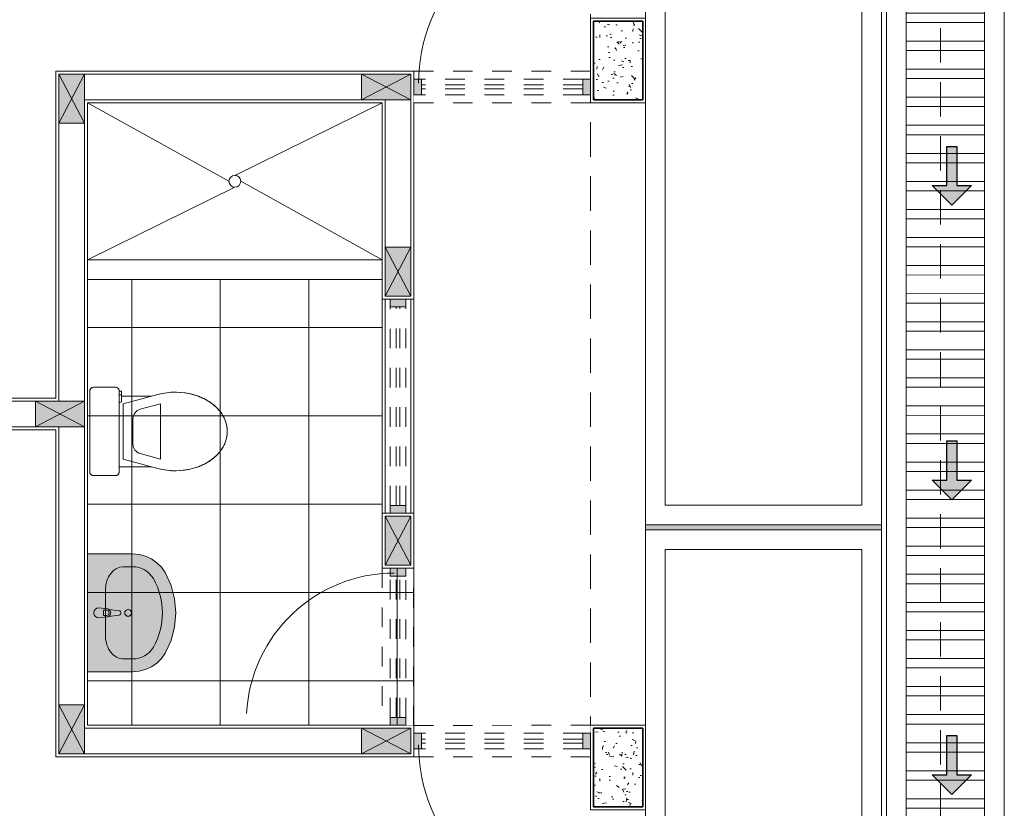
# Model space of a CAD drawing. Header units: millimetres. Extents: x -8931983 to 9630244, y 4 to 18563053.
# Tile 271 of 329: x 349136.6 to 349141.61, y 9282020.4 to 9282024.42. Entities that reach past the tile are written whole.
import ezdxf

# ---------------------------------------------------------------- set-up
doc = ezdxf.new("R2010")
doc.units = ezdxf.units.MM
doc.set_wipeout_variables(frame=1)
for name, pattern in [('01 nivel$0$HIDDEN2', [0.1875, 0.125, -0.0625]), ('DASHED2', [0.375, 0.25, -0.125]), ('HIDDEN', [9.524999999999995, 6.349999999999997, -3.174999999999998])]:
    doc.linetypes.add(name, pattern=pattern)
for name, color, linetype, lineweight in [('.', 7, 'Continuous', 0), ('013MobiliarioBaño', 151, 'Continuous', 13), ('0_ CUNETAS', 151, 'Continuous', 5), ('0_APATAROS SANITARIOS', 40, 'Continuous', 5), ('0_PROYECCIONES 1', 1, 'DASHED2', 0), ('0_VANOS', 30, 'Continuous', 9), ('COLUMNAS', 3, 'Continuous', 35), ('COLUMNETAS TOP', 253, 'Continuous', 0), ('CUNETAS', 5, 'Continuous', 0), ('MURO', 133, 'Continuous', 15), ('Proyecciones 2', 251, 'HIDDEN', 5), ('SGE Arq-Linea fina', 255, 'Continuous', 0), ('TARRAJEO', 32, 'Continuous', 0), ('vereda', 254, 'Continuous', 5)]:
    doc.layers.add(name, color=color, linetype=linetype, lineweight=lineweight)
for name, color, linetype, lineweight, true_color in [('0_COLUMNA ACHURADO', 250, 'Continuous', 0, 0x363636), ('0_TEXTURA PISOS', 252, 'Continuous', 0, 0x8c8c8c), ('BRUÑA', 8, 'Continuous', 0, 0x7d7d7d)]:
    doc.layers.add(name, color=color, linetype=linetype, lineweight=lineweight, true_color=true_color)
pattern_1 = [(140, (-5603.645869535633, -1533.141894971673), (0.0140263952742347, 0.1603225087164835), [0.016764, -0.184404]), (85.00000000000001, (-5603.645869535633, -1533.141894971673), (-0.1681300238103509, -0.0310142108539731), [0.0134112, -0.1475237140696]), (190.4514447, (-5603.644700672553, -1533.128534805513), (-0.1541036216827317, 0.1293082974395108), [0.014247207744, -0.156719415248]), (136.1842, (-5603.690573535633, -1533.141894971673), (0.0369972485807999, 0.2385495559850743), [0.025146, -0.2766059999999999]), (186.63555761, (-5603.687490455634, -1533.122015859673), (-0.2177349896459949, 0.2089156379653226), [0.0213708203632, -0.2350793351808]), (81.18415117, (-5603.690573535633, -1533.141894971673), (-0.2177349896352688, 0.2089156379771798), [0.0201167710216, -0.2212845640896]), (111, (-5603.679397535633, -1533.119542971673), (0.0899933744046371, 0.1334206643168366), [0.016764, -0.184404]), (56.00000000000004, (-5603.679397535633, -1533.119542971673), (-0.1620854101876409, 0.0543857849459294), [0.0134112, -0.1475232]), (161.451445, (-5603.671898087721, -1533.108424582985), (-0.0720920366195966, 0.1878064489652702), [0.014247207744, -0.1567191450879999]), (127.5, (-5603.645869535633, -1533.141894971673), (-0.0744084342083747, 0.0027179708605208), [0, -0.14573504, 0, -0.1497584, 0, -0.148082]), (97.5, (-5603.645869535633, -1533.141894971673), (-0.0881589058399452, 0.0588013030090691), [0, -0.08538464, 0, -0.14238224, 0, -0.0564388]), (57.50000000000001, (-5603.645869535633, -1533.191739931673), (0.0050412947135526, 0.1193197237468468), [0, -0.05588, 0, -0.1743456, 0, -0.2313432]), (47.5, (-5603.645869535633, -1533.214091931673), (-0.0223753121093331, 0.1303536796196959), [0, -0.072644, 0, -0.11578336, 0, -0.1642872])]

# ---------------------------------------------------------------- blocks, each defined once
blk = doc.blocks.new('*U3845')
at = {"layer": '.', "lineweight": 30}
h = blk.add_hatch(color=1, dxfattribs=at)
h.dxf.hatch_style = 1
h.paths.add_polyline_path([(-0.0249999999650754, -0.0500000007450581), (-0.0999999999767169, -0.0500000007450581), (0, -0.150000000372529), (0.1000000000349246, -0.0500000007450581), (0.0250000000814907, -0.0500000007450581), (0.0250000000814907, 0.1499999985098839), (-0.0249999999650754, 0.1499999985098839)])
at = {"layer": '0_ CUNETAS', "color": 1, "lineweight": 30}
blk.add_lwpolyline([(-0.099999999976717, -0.0500000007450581), (-0.0249999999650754, -0.0500000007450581), (-0.0249999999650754, 0.1499999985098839), (0.0250000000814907, 0.1499999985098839), (0.0250000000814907, -0.0500000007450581), (0.1000000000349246, -0.0500000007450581), (0, -0.150000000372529)], close=True, dxfattribs=at)
blk = doc.blocks.new('*U3823')
at = {"layer": '0_ CUNETAS', "color": 0, "linetype": 'ByBlock', "lineweight": -2, "transparency": 16777216}
for p in [(2.1e-15, 34.5), (2e-15, 33), (1.9e-15, 31.5)]:
    blk.add_blockref('*U3845', p, dxfattribs=at)
blk = doc.blocks.new('red drenaje')
at = {"layer": '0_ CUNETAS', "lineweight": 0}
h = blk.add_hatch(dxfattribs=at)
h.set_pattern_fill('ANSI32', color=256, scale=0.015, angle=135)
h.set_pattern_definition([(180, (8.074970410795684, 111.0230318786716), (0, -0.142875), []), (180, (8.02734539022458, 111.0706568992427), (0, -0.142875), [])])
h.paths.add_polyline_path([(-9.925029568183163, 73.49303185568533), (-9.525029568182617, 73.49303185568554), (-9.525029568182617, 110.9230318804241), (-9.925029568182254, 110.9230318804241)])
for p, q in [((-10.02502956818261, 111.023031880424), (-10.02502956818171, 73.49303185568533)), ((-9.425029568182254, 111.023031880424), (-9.425029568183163, 73.49303185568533)), ((-9.925029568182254, 110.9230318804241), (-9.925029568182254, 73.49303185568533)), ((-9.525029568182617, 110.9230318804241), (-9.525029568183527, 73.49303185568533))]:
    blk.add_line(p, q, dxfattribs=at)
at = {"layer": '0_ CUNETAS'}
blk.add_line((-9.425029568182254, 111.0230318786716), (-9.425029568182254, 73.89303186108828), dxfattribs=at)
at = {"layer": '0_ CUNETAS', "lineweight": 0, "elevation": -8.3450686e-09}
blk.add_lwpolyline([(-9.925029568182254, 110.9230318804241), (-9.525029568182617, 110.9230318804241), (-9.525029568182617, 73.49303185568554), (-9.925029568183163, 73.49303185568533), (-9.925029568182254, 110.9230318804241)], dxfattribs=at)
at = {"layer": '0_ CUNETAS', "lineweight": 0}
blk.add_blockref('*U3823', (-9.692340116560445, 71.12066350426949, -20.54863760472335), dxfattribs=at)
blk = doc.blocks.new('C-4-flat-1-flat-1')
at = {"lineweight": 0}
blk.add_wipeout([(-0.43628214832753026, -0.4729520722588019), (-0.4363811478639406, -0.0629520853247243), (-0.4362609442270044, -0.060757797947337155), (-0.4357956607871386, -0.058143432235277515), (-0.43541534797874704, -0.05667769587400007), (-0.4343496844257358, -0.0541647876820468), (-0.4336601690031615, -0.052875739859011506), (-0.431631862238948, -0.05000833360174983), (-0.43052669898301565, -0.048808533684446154), (-0.4295311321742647, -0.04787814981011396), (-0.4275657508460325, -0.0463670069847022), (-0.42586503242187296, -0.04533885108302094), (-0.42476948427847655, -0.044791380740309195), (-0.42285110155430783, -0.044022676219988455), (-0.4205272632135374, -0.04338173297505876), (-0.41638597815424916, -0.04294725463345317), (-0.30638598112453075, -0.04292069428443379), (-0.3051001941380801, -0.04296175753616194), (-0.3032864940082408, -0.04316156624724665), (-0.3012231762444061, -0.043597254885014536), (-0.29925233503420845, -0.04423433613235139), (-0.2975451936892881, -0.04497840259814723), (-0.2955900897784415, -0.04608166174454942), (-0.29405094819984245, -0.047173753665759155), (-0.292675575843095, -0.04835507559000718), (-0.29171337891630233, -0.04932449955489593), (-0.2905299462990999, -0.050724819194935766), (-0.28954541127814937, -0.05212449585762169), (-0.2890509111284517, -0.0529375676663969), (-0.2879564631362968, -0.055140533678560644), (-0.28743738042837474, -0.0565071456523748), (-0.2870195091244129, -0.05790802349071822), (-0.2865118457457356, -0.060637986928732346), (-0.2863751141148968, -0.08791586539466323), (-0.12195374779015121, -0.08787616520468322), (-0.11705966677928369, -0.08656604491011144), (-0.10590800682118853, -0.08358080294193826), (-0.09557122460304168, -0.08081369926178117), (-0.08624783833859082, -0.07835112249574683), (-0.07438328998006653, -0.07557322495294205), (-0.062352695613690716, -0.07320060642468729), (-0.04838376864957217, -0.07099474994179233), (-0.04125851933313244, -0.07008577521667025), (-0.023101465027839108, -0.06846964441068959), (-0.012396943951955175, -0.06796168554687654), (-0.004792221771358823, -0.06780211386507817), (0.009015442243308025, -0.06793906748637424), (0.016149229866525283, -0.06822559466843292), (0.023826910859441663, -0.06869869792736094), (0.03891084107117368, -0.07013299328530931), (0.04617154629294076, -0.07106214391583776), (0.0612078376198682, -0.07348663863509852), (0.06957008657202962, -0.07513125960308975), (0.0836711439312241, -0.0783946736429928), (0.09481034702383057, -0.08141794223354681), (0.1018432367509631, -0.08354416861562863), (0.11003148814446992, -0.08626682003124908), (0.11603840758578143, -0.08843650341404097), (0.13488710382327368, -0.09623510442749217), (0.16399015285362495, -0.11147084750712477), (0.17588374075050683, -0.11904348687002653), (0.19005486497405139, -0.12944593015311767), (0.20163336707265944, -0.13923189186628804), (0.2135162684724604, -0.15070705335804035), (0.22422333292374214, -0.16280505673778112), (0.22427293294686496, -0.16276453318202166), (0.2407425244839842, -0.1864193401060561), (0.24207106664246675, -0.1887637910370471), (0.251172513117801, -0.20711007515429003), (0.2532847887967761, -0.2123656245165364), (0.2597313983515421, -0.23332062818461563), (0.2618929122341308, -0.24449410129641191), (0.2636426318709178, -0.2649477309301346), (0.2636426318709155, -0.2649477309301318), (0.2622135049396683, -0.2889512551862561), (0.2602522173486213, -0.30007065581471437), (0.25471231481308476, -0.31953177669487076), (0.2485066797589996, -0.33445459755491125), (0.24547392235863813, -0.34062660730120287), (0.24078181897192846, -0.349157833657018), (0.23375754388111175, -0.3602085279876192), (0.2242740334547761, -0.3727800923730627), (0.21357281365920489, -0.38488326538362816), (0.19887536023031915, -0.3988786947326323), (0.1858408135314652, -0.4094722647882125), (0.17724328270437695, -0.4156836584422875), (0.15942911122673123, -0.42683035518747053), (0.13496996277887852, -0.43939317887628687), (0.12140261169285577, -0.44516824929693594), (0.09805190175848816, -0.4532997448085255), (0.06300054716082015, -0.461859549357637), (0.02392522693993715, -0.46698305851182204), (-0.0013956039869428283, -0.4679093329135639), (-0.03204271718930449, -0.466559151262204), (-0.05781654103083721, -0.46329188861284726), (-0.0909129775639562, -0.45614631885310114), (-0.1058190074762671, -0.4521637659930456), (-0.1218668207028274, -0.447876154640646), (-0.2753402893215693, -0.4479132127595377), (-0.27533889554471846, -0.4536924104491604), (-0.2740581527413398, -0.4536921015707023), (-0.27405351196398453, -0.472912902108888), (-0.2862821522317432, -0.4729206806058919), (-0.2863232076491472, -0.4742015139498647), (-0.28652283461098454, -0.4760141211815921), (-0.28686760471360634, -0.47772436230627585), (-0.287247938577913, -0.4790606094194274), (-0.2883136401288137, -0.481703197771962), (-0.289003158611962, -0.4829922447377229), (-0.2899542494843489, -0.4844705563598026), (-0.2921366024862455, -0.48705940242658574), (-0.2931849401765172, -0.4880356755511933), (-0.2958803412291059, -0.49000290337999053), (-0.29835498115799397, -0.4912825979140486), (-0.3008815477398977, -0.49217771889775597), (-0.30300033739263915, -0.4926495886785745), (-0.30627732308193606, -0.4929206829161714), (-0.41627731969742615, -0.49294724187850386), (-0.4201091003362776, -0.49257768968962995), (-0.4214401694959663, -0.4922706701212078), (-0.42378604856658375, -0.49148616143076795), (-0.4250035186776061, -0.4909455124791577), (-0.426845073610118, -0.4899303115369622), (-0.4287049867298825, -0.4886212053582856), (-0.4304208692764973, -0.48709279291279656), (-0.4318377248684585, -0.48551800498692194), (-0.4330616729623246, -0.4838306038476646), (-0.43395249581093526, -0.48231521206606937), (-0.43522590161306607, -0.47936084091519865), (-0.4359450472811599, -0.47660380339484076)], dxfattribs=at).dxf.layer = '013MobiliarioBaño'
at = {"layer": '013MobiliarioBaño', "lineweight": 0}
for p, q in [((-0.3063859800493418, -0.0429206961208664), (-0.4163859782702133, -0.0429472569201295)), ((-0.4363811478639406, -0.0629520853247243), (-0.4362821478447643, -0.4729520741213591)), ((-0.2863751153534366, -0.0879158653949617), (-0.2863811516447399, -0.0629158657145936)), ((-0.1219537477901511, -0.0878761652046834), (-0.2863751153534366, -0.0879158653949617)), ((-0.2663657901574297, -0.1265345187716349), (-0.0898622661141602, -0.0792854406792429)), ((-0.0898622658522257, -0.0792854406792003), (-0.1219537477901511, -0.0878761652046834)), ((-0.266331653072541, -0.2679110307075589), (-0.2663657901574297, -0.1265345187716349)), ((-0.1792767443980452, -0.1549817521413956), (-0.0769327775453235, -0.1275848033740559)), ((-0.0768650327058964, -0.4081457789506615), (-0.0769327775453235, -0.1275848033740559)), ((-0.2163316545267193, -0.2678989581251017), (-0.2163472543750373, -0.2032931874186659)), ((-0.266331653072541, -0.2679110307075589), (-0.2662975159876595, -0.4092875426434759)), ((-0.2163316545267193, -0.2678989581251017), (-0.216316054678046, -0.3325047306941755)), ((-0.1792222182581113, -0.3807982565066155), (-0.0768650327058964, -0.4081457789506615)), ((-0.2753474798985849, -0.4181339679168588), (-0.2862965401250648, -0.41333141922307)), ((-0.2753388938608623, -0.4536924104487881), (-0.2753474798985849, -0.4181339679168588)), ((-0.2753402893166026, -0.4479132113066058), (-0.1218668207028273, -0.447876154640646)), ((-0.2753402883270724, -0.4479132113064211), (-0.1218668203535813, -0.4478761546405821)), ((-0.2753388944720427, -0.4536924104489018), (-0.2753402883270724, -0.4479132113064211)), ((-0.2662975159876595, -0.4092875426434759), (-0.0897711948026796, -0.4564513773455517)), ((-0.1218668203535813, -0.4478761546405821), (-0.0897711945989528, -0.456451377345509)), ((-0.4162773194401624, -0.4929472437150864), (-0.306277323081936, -0.4929206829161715)), ((-0.2740581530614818, -0.4536921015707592), (-0.2862867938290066, -0.4536950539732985)), ((-0.286282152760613, -0.4729158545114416), (-0.2740535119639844, -0.4729129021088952)), ((-0.2862821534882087, -0.4729158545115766), (-0.2740535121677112, -0.4729129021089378)), ((-0.2740581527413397, -0.4536921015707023), (-0.2753388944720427, -0.4536924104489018)), ((-0.2740535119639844, -0.4729129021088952), (-0.2740581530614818, -0.4536921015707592)), ((-0.2740535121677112, -0.4729129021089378), (-0.2740581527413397, -0.4536921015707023))]:
    blk.add_line(p, q, dxfattribs=at)
at = {"layer": '013MobiliarioBaño', "lineweight": 0, "flags": 128}
blk.add_lwpolyline([(-0.4163859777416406, -0.042947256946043), (-0.3063859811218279, -0.0429206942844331, -0.0160843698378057), (-0.3051001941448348, -0.0429617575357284, -0.0986962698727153), (-0.2975451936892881, -0.0449784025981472, -0.0824966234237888), (-0.2922186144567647, -0.0487989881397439, -0.0521878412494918), (-0.2896015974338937, -0.0520373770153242, -0.0439883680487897), (-0.2879564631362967, -0.0551405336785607, -0.0365715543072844), (-0.2870195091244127, -0.0579080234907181, -0.0347512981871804), (-0.2865118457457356, -0.0606379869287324, -0.0218207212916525), (-0.2863885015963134, -0.0623784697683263, -0.0067182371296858), (-0.2863811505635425, -0.0629158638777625), (-0.286282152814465, -0.4729158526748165, -0.0160830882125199), (-0.2863232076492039, -0.4742015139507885, -0.0228063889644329), (-0.28652283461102, -0.4760141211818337, -0.0218183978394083), (-0.2868676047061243, -0.4777243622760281, -0.0347540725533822), (-0.287720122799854, -0.4803672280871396, -0.0365716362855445), (-0.2890031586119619, -0.4829922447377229, -0.0439884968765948), (-0.2910314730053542, -0.4858596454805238, -0.0521855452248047), (-0.2940408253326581, -0.4887368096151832, -0.082496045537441), (-0.2998120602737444, -0.4918452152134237, -0.0824837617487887), (-0.3062773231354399, -0.4929206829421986), (-0.4162773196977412, -0.492947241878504, -0.0160821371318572), (-0.4175630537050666, -0.4929061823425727, -0.0986987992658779), (-0.4251182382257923, -0.4908894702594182, -0.0824964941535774), (-0.4304447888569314, -0.4870688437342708, -0.0521851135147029), (-0.4330616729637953, -0.4838306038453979, -0.0439886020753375), (-0.4347068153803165, -0.4807274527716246, -0.0365715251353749), (-0.4356437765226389, -0.4779599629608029, -0.0347517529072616), (-0.436151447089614, -0.4752300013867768, -0.0218210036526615), (-0.4362747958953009, -0.473489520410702, -0.0067191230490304), (-0.4362821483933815, -0.4729520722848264), (-0.4363811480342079, -0.0629520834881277, -0.016084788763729), (-0.4363400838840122, -0.0616662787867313, -0.022803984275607), (-0.4361404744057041, -0.0598538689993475, -0.0218208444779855), (-0.4357956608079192, -0.0581434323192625, -0.0347516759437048), (-0.434943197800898, -0.0555007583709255, -0.0365719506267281), (-0.4336601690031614, -0.0528757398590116, -0.0439887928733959), (-0.4316318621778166, -0.0500083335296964, -0.0521852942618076), (-0.428622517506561, -0.0471311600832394, -0.0824986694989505), (-0.4228511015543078, -0.0440226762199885, -0.0824812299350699), (-0.4163859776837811, -0.0429472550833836)], format="xyb", dxfattribs=at)
at = {"layer": '013MobiliarioBaño', "lineweight": 0}
for points in [[(-0.0898622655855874, -0.0792854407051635, -0.1383247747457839), (0.0979623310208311, -0.0823463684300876, -0.0674308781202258), (0.1696130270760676, -0.1149553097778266, -0.0791594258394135), (0.2242233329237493, -0.1628050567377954, -0.0802437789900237), (0.2532847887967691, -0.2123656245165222, -0.1964005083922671), (0.2512018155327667, -0.3284620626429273, -0.091852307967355), (0.2135728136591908, -0.3848832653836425, -0.0663496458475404), (0.1640656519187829, -0.4241433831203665, -0.0672943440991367), (0.0912710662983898, -0.4552901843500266, -0.132912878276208), (-0.0897711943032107, -0.4564513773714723)], [(-0.0897711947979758, -0.4564513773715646, 0.1383247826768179), (0.0980519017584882, -0.4532997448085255, 0.0674308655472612), (0.1696868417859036, -0.4206562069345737, 0.0791594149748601), (0.2242740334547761, -0.3727800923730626, 0.0802437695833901), (0.2533115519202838, -0.3232054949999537, 0.1964005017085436), (0.2511725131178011, -0.2071100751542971, 0.0918523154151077), (0.2135162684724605, -0.1507070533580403, 0.0663496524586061), (0.1639901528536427, -0.1114708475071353, 0.067294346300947), (0.0911805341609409, -0.0803592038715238, 0.132912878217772), (-0.0898622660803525, -0.0792854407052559)]]:
    blk.add_lwpolyline(points, format="xyb", dxfattribs=at)
for centre, major_axis, ratio, start_param, end_param in [((-0.4163811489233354, -0.0629472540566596), (0.0199589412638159, -0.0012808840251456), 0.9999999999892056, 1.635125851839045, 3.205922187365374), ((-0.3063811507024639, -0.0629206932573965), (0.0199589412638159, -0.0012808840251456), 0.9999999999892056, 0.0643295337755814, 1.635125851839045), ((-0.1663472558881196, -0.2032811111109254), (0.0498973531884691, -0.003202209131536), 0.9999999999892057, 1.896446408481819, 3.205922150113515), ((-0.1663160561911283, -0.3324926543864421), (0.0498973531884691, -0.003202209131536), 0.9999999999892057, -3.07726315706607, -1.767787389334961), ((-0.416282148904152, -0.4729472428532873), (0.0199589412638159, -0.0012808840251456), 0.9999999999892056, -3.077263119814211, -1.506466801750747), ((-0.3062821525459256, -0.4729206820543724), (0.0199589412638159, -0.0012808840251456), 0.9999999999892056, -1.506466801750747, 0.0643295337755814)]:
    blk.add_ellipse(centre, major_axis=major_axis, ratio=ratio, start_param=start_param, end_param=end_param, dxfattribs=at)
blk = doc.blocks.new('Lavabo 22')
at = {"layer": '013MobiliarioBaño', "linetype": 'Continuous', "true_color": 0xffffff}
for points in [[(-0.2999999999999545, 0), (-0.2999999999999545, -0.2290909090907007), (-0.2971051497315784, -0.2628129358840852), (-0.2885131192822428, -0.295457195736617), (-0.2744985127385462, -0.325980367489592), (-0.255509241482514, -0.3534069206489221), (-0.2321522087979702, -0.3768602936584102), (-0.2051739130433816, -0.3955909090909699), (-0.1399820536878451, -0.4255322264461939), (-0.0709614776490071, -0.4438309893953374), (0, -0.4499866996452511), (0.0709614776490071, -0.4438309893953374), (0.1399820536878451, -0.4255322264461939), (0.2051739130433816, -0.3955909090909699), (0.2321522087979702, -0.3768602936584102), (0.255509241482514, -0.3534069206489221), (0.2744985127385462, -0.325980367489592), (0.2885131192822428, -0.295457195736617), (0.2971051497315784, -0.2628129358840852), (0.2999999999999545, -0.2290909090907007), (0.2999999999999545, 0)], [(-0.025000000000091, -0.0573181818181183), (-0.0209999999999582, -0.0992709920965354, 0.1210195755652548), (-0.0177297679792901, -0.1087844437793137), (-0.0110999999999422, -0.1617181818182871, 0.8825662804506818), (0.0110999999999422, -0.1617181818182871), (0.0177297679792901, -0.1087844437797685, 0.1210195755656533), (0.0209999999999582, -0.0992709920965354), (0.025000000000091, -0.0573181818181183, 0.9999999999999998)]]:
    blk.add_hatch(color=7, dxfattribs=at).paths.add_polyline_path(points)
at = {"layer": '013MobiliarioBaño', "linetype": 'Continuous'}
for p, q in [((-0.2999999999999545, 0), (-0.2999999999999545, -0.2290909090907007)), ((0.2999999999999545, 0), (-0.2999999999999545, 0)), ((0.2999999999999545, -0.2290909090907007), (0.2999999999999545, 0)), ((0.1188260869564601, -0.0923181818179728), (-0.1188260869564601, -0.0923181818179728)), ((-0.025000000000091, -0.0573181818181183), (-0.0209999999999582, -0.0992709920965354)), ((-0.0135999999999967, -0.0970991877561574), (-0.0135999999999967, -0.0822285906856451)), ((-0.0135999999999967, -0.0822285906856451), (0.0135999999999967, -0.0822285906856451)), ((0.0135999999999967, -0.0822285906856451), (0.0135999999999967, -0.0970991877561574)), ((0.0209999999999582, -0.0992709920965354), (0.025000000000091, -0.0573181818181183)), ((-0.0177297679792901, -0.1087844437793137), (-0.0110999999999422, -0.1617181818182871)), ((0.0110999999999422, -0.1617181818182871), (0.0177297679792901, -0.1087844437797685)), ((-0.2347826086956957, -0.1832727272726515), (-0.2347826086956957, -0.2290909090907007)), ((0.2347826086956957, -0.1832727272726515), (0.2347826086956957, -0.2290909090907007)), ((-0.2999999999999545, -0.2290909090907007), (-0.2971051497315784, -0.2628129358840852)), ((0.2971051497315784, -0.2628129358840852), (0.2999999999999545, -0.2290909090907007)), ((-0.2971051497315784, -0.2628129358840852), (-0.2885131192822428, -0.295457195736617)), ((-0.2885131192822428, -0.295457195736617), (-0.2744985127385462, -0.325980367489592)), ((0.2744985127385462, -0.325980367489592), (0.2885131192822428, -0.295457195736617)), ((0.2885131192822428, -0.295457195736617), (0.2971051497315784, -0.2628129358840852)), ((-0.2744985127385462, -0.325980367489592), (-0.255509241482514, -0.3534069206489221)), ((0.255509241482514, -0.3534069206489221), (0.2744985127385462, -0.325980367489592)), ((-0.255509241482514, -0.3534069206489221), (-0.2321522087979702, -0.3768602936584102)), ((-0.2321522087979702, -0.3768602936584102), (-0.2051739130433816, -0.3955909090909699)), ((-0.2051739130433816, -0.3955909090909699), (-0.1399820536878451, -0.4255322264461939)), ((0.1399820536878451, -0.4255322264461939), (0.2051739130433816, -0.3955909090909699)), ((0.2051739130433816, -0.3955909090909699), (0.2321522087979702, -0.3768602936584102)), ((0.2321522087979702, -0.3768602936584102), (0.255509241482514, -0.3534069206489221)), ((-0.1399820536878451, -0.4255322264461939), (-0.0709614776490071, -0.4438309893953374)), ((-0.0709614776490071, -0.4438309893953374), (0, -0.4499866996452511)), ((0, -0.4499866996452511), (0.0709614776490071, -0.4438309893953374)), ((0.0709614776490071, -0.4438309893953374), (0.1399820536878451, -0.4255322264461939))]:
    blk.add_line(p, q, dxfattribs=at)
blk.add_circle((0, -0.2071350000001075), 0.0175, dxfattribs=at)
for centre, radius, start, end in [((0, -0.0573181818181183), 0.025, 0, 180), ((0, -0.0973710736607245), 0.0210857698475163, 185.1696071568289, 212.7710253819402), ((0, -0.0970991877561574), 0.0136, 180, 0), ((0, -0.0973710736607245), 0.0210857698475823, 327.2289746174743, 354.8303928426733), ((0, -0.0973710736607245), 0.0210857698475, 212.7710253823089, 327.2289746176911), ((0, -0.1603279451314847), 0.0111867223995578, 187.1389247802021, 352.8610752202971)]:
    blk.add_arc(centre, radius, start, end, dxfattribs=at)
for centre, major_axis, ratio, start_param, end_param in [((-0.118695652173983, -0.1832727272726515), (0.1160659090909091, 0), 0.7836456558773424, 1.570796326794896, 3.141592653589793), ((0.118695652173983, -0.1832727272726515), (0.1160659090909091, 0), 0.7836456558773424, 0, 1.570796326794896), ((-0.1188521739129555, -0.2290909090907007), (0, 0.1211999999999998), 0.9565217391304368, 1.570796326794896, 2.644617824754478), ((0.1188521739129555, -0.2290909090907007), (0, 0.1211999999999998), 0.9565217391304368, 3.638567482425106, 4.712388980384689), ((0, 0), (0, 0.3818181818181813), 0.9565217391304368, 2.644617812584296, 3.638567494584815)]:
    blk.add_ellipse(centre, major_axis=major_axis, ratio=ratio, start_param=start_param, end_param=end_param, dxfattribs=at)
blk = doc.blocks.new('COLUMNAS BLO DOR 01')
at = {"layer": '0_COLUMNA ACHURADO'}
h = blk.add_hatch(dxfattribs=at)
h.set_pattern_fill('AR-CONC', color=256, scale=0.00088, angle=90.00000000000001)
h.set_pattern_definition(pattern_1)
h.paths.add_polyline_path([(-0.0149999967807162, -3.815000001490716), (-0.0149999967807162, -3.415000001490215), (-0.2649999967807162, -3.415000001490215), (-0.2649999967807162, -3.815000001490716)])
h = blk.add_hatch(dxfattribs=at)
h.set_pattern_fill('AR-CONC', color=256, scale=0.00088, angle=90.00000000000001)
h.set_pattern_definition(pattern_1)
h.paths.add_polyline_path([(-0.0149999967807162, -7.415000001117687), (-0.0149999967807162, -7.014999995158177), (-0.2649999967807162, -7.014999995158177), (-0.2649999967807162, -7.415000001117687)])
at = {"layer": 'COLUMNAS', "color": 6, "elevation": 8.481038e-10}
for points in [[(-0.0149999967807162, -3.815000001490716), (-0.0149999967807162, -3.415000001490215), (-0.2649999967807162, -3.415000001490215), (-0.2649999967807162, -3.815000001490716)], [(-0.0149999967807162, -7.415000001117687), (-0.0149999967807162, -7.014999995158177), (-0.2649999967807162, -7.014999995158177), (-0.2649999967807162, -7.415000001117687)]]:
    blk.add_lwpolyline(points, close=True, dxfattribs=at)
at = {"layer": 'TARRAJEO', "elevation": 8.481038e-10}
for points in [[(3.2192838e-09, -3.830000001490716), (3.2192838e-09, -3.400000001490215), (-0.2799999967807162, -3.400000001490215), (-0.2799999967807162, -3.830000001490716)], [(3.2192838e-09, -7.430000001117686), (3.2192838e-09, -6.999999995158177), (-0.2799999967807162, -6.999999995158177), (-0.2799999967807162, -7.430000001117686)]]:
    blk.add_lwpolyline(points, close=True, dxfattribs=at)
blk = doc.blocks.new('*U997')
at = {"linetype": 'Continuous', "true_color": 0xbebebe}
for points in [[(3032.131410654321, 1351.188780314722), (3032.131410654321, 1351.268780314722), (3032.171410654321, 1351.268780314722), (3032.171410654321, 1351.188780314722)], [(3033.181410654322, 1351.188780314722), (3033.181410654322, 1351.268780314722), (3033.221410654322, 1351.268780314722), (3033.221410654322, 1351.188780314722)]]:
    blk.add_hatch(color=9, dxfattribs=at).paths.add_polyline_path(points)
at = {"layer": '0_VANOS', "linetype": 'Continuous'}
for p, q in [((3032.131410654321, 1351.268780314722), (3032.171410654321, 1351.268780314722)), ((3032.131410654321, 1351.268780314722), (3032.131410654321, 1351.188780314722)), ((3032.171410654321, 1351.268780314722), (3032.171410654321, 1351.188780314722)), ((3033.181410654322, 1351.188780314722), (3033.181410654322, 1351.268780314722)), ((3033.181410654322, 1351.268780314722), (3033.221410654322, 1351.268780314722)), ((3033.221410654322, 1351.268780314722), (3033.221410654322, 1351.188780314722)), ((3032.171410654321, 1351.188780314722), (3032.131410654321, 1351.188780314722)), ((3033.221410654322, 1351.188780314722), (3033.181410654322, 1351.188780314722))]:
    blk.add_line(p, q, dxfattribs=at)
at = {"layer": '0_VANOS', "linetype": '01 nivel$0$HIDDEN2', "ltscale": 0.5}
for p, q in [((3032.170780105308, 1351.268780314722), (3033.180780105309, 1351.268780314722)), ((3032.171410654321, 1351.238780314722), (3033.181410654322, 1351.238780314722)), ((3032.171410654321, 1351.218780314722), (3033.181410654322, 1351.218780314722)), ((3032.171410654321, 1351.188780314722), (3033.181410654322, 1351.188780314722))]:
    blk.add_line(p, q, dxfattribs=at)
at = {"layer": '0_VANOS', "linetype": '01 nivel$0$HIDDEN2'}
blk.add_line((3033.181410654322, 1351.268780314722), (3033.221410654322, 1351.268780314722), dxfattribs=at)
blk = doc.blocks.new('*U1569')
for points in [[(0, -0.04999999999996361), (0.040000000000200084, -0.04999999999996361), (0.040000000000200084, 0.010000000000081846), (0.025000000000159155, 0.010000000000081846), (0.025000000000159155, 0.050000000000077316), (0, 0.050000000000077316)], [(0.8999999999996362, -0.0500000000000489), (0.8599999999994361, -0.0500000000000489), (0.8599999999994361, 0.00999999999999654), (0.874999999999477, 0.00999999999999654), (0.874999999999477, 0.04999999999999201), (0.8999999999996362, 0.04999999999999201)]]:
    blk.add_wipeout(points)
blk.add_wipeout([(0.024999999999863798, 0.04999999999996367), (0.024999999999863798, 0.8999999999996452), (0.06499999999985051, 0.8999999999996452), (0.06499999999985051, 0.049999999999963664)])
blk.add_arc((0.0215447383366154, 0.0476485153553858), 0.8534585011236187, 0.1578639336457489, 87.08142791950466)
blk = doc.blocks.new('*U995')
at = {"lineweight": 0}
for points in [[(0, -0.04999999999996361), (0.040000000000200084, -0.04999999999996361), (0.040000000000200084, 0.010000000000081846), (0.025000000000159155, 0.010000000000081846), (0.025000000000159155, 0.050000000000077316), (0, 0.050000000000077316)], [(0.8000000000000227, -0.050000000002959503), (0.7599999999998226, -0.050000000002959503), (0.7599999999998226, 0.009999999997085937), (0.7749999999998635, 0.009999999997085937), (0.7749999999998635, 0.04999999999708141), (0.8000000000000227, 0.04999999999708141)]]:
    blk.add_wipeout(points, dxfattribs=at)
blk.add_wipeout([(0.024999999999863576, 0.049999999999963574), (0.025000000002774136, 0.8000000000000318), (0.06500000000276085, 0.8000000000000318), (0.06499999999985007, 0.049999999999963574)], dxfattribs=at)
blk.add_arc((0.0219512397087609, 0.0479251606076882), 0.7530516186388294, 0.1578639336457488, 87.08142791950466, dxfattribs=at)
blk = doc.blocks.new('*U1074')
at = {"linetype": 'Continuous', "true_color": 0xbebebe}
for points in [[(3032.131410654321, 1351.188780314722), (3032.131410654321, 1351.268780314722), (3032.171410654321, 1351.268780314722), (3032.171410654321, 1351.188780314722)], [(3032.99141065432, 1351.188780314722), (3032.99141065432, 1351.268780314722), (3033.03141065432, 1351.268780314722), (3033.03141065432, 1351.188780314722)]]:
    blk.add_hatch(color=9, dxfattribs=at).paths.add_polyline_path(points)
at = {"layer": '0_VANOS', "linetype": 'Continuous'}
for p, q in [((3032.131410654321, 1351.268780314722), (3032.171410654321, 1351.268780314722)), ((3032.131410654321, 1351.268780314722), (3032.131410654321, 1351.188780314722)), ((3032.171410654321, 1351.268780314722), (3032.171410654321, 1351.188780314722)), ((3032.99141065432, 1351.188780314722), (3032.99141065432, 1351.268780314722)), ((3032.99141065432, 1351.268780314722), (3033.03141065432, 1351.268780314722)), ((3033.03141065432, 1351.268780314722), (3033.03141065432, 1351.188780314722)), ((3032.171410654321, 1351.188780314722), (3032.131410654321, 1351.188780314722)), ((3033.03141065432, 1351.188780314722), (3032.99141065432, 1351.188780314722))]:
    blk.add_line(p, q, dxfattribs=at)
at = {"layer": '0_VANOS', "linetype": '01 nivel$0$HIDDEN2', "ltscale": 0.5}
for p, q in [((3032.170780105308, 1351.268780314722), (3032.990780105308, 1351.268780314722)), ((3032.171410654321, 1351.238780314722), (3032.99141065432, 1351.238780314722)), ((3032.171410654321, 1351.218780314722), (3032.99141065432, 1351.218780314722)), ((3032.171410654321, 1351.188780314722), (3032.99141065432, 1351.188780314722))]:
    blk.add_line(p, q, dxfattribs=at)
at = {"layer": '0_VANOS', "linetype": '01 nivel$0$HIDDEN2'}
blk.add_line((3032.99141065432, 1351.268780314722), (3033.03141065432, 1351.268780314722), dxfattribs=at)
blk = doc.blocks.new('*U999')
at = {"linetype": 'Continuous', "true_color": 0xbebebe}
for points in [[(3032.131410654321, 1351.188780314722), (3032.131410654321, 1351.268780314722), (3032.171410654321, 1351.268780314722), (3032.171410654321, 1351.188780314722)], [(3032.891401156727, 1351.188780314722), (3032.891401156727, 1351.268780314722), (3032.931401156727, 1351.268780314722), (3032.931401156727, 1351.188780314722)]]:
    blk.add_hatch(color=9, dxfattribs=at).paths.add_polyline_path(points)
at = {"layer": '0_VANOS', "linetype": 'Continuous'}
for p, q in [((3032.131410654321, 1351.268780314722), (3032.171410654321, 1351.268780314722)), ((3032.131410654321, 1351.268780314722), (3032.131410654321, 1351.188780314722)), ((3032.171410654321, 1351.268780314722), (3032.171410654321, 1351.188780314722)), ((3032.891401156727, 1351.188780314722), (3032.891401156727, 1351.268780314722)), ((3032.891401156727, 1351.268780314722), (3032.931401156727, 1351.268780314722)), ((3032.931401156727, 1351.268780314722), (3032.931401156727, 1351.188780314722)), ((3032.171410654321, 1351.188780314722), (3032.131410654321, 1351.188780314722)), ((3032.931401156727, 1351.188780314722), (3032.891401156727, 1351.188780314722))]:
    blk.add_line(p, q, dxfattribs=at)
at = {"layer": '0_VANOS', "linetype": '01 nivel$0$HIDDEN2', "ltscale": 0.5}
for p, q in [((3032.170780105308, 1351.268780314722), (3032.890770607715, 1351.268780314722)), ((3032.171410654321, 1351.238780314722), (3032.891401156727, 1351.238780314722)), ((3032.171410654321, 1351.218780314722), (3032.891401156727, 1351.218780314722)), ((3032.171410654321, 1351.188780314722), (3032.891401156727, 1351.188780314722))]:
    blk.add_line(p, q, dxfattribs=at)
at = {"layer": '0_VANOS', "linetype": '01 nivel$0$HIDDEN2'}
blk.add_line((3032.891401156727, 1351.268780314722), (3032.931401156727, 1351.268780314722), dxfattribs=at)
blk = doc.blocks.new('BLOQUE EDF 08 PG')
at = {"layer": 'COLUMNETAS TOP', "true_color": 0xc0c0c0}
for points in [[(-2.985000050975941, -3.685051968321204), (-2.985000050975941, -3.935051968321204), (-2.855000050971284, -3.935051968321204), (-2.855000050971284, -3.685051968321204)], [(-1.445000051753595, -3.685051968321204), (-1.195000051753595, -3.685051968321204), (-1.195000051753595, -3.815051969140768), (-1.445000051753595, -3.815051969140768)], [(-1.32500000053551, -4.814999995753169), (-1.32500000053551, -4.564999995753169), (-1.195000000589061, -4.564999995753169), (-1.195000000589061, -4.814999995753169)], [(-2.855004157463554, -5.349999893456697), (-3.105004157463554, -5.349999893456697), (-3.105004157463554, -5.479999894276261), (-2.855004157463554, -5.479999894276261)], [(-1.32500000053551, -6.184999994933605), (-1.32500000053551, -5.934999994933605), (-1.195000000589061, -5.934999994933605), (-1.195000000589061, -6.184999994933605)], [(-2.984999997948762, -6.89499999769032), (-2.984999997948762, -7.14499999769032), (-2.854999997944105, -7.14499999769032), (-2.854999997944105, -6.89499999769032)], [(-1.445000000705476, -7.014999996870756), (-1.195000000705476, -7.014999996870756), (-1.195000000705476, -7.144999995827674), (-1.445000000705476, -7.144999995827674)]]:
    blk.add_hatch(color=9, dxfattribs=at).paths.add_polyline_path(points)
at = {"layer": '0_PROYECCIONES 1', "ltscale": 0.7, "elevation": -2.5420377e-09}
blk.add_lwpolyline([(-19.23000000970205, 1.500000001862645), (1.500000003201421, 1.500000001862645), (1.500000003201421, -12.32999999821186), (-19.23000000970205, -12.32999999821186)], close=True, dxfattribs=at)
at = {"layer": '0_PROYECCIONES 1', "ltscale": 0.7}
blk.add_lwpolyline([(-1.6298145e-09, -0.6300000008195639), (-0.2799999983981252, -0.6300000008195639), (-0.2800000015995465, -10.20000000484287), (-4.8312359e-09, -10.20000000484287)], close=True, dxfattribs=at)
at = {"layer": 'BRUÑA', "lineweight": 0}
for p, q in [((-2.840000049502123, -3.830015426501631, 8.3450686e-09), (-2.120011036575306, -4.230008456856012, 8.3450686e-09)), ((-1.340022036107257, -3.83000148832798, 8.3450686e-09), (-2.090011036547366, -4.200008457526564, 8.3450686e-09)), ((-2.060011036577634, -4.230008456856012, 8.3450686e-09), (-1.340014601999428, -4.630001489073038, 8.3450686e-09)), ((-2.090011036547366, -4.260008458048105, 8.3450686e-09), (-2.840000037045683, -4.630015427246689, 8.3450686e-09))]:
    blk.add_line(p, q, dxfattribs=at)
blk.add_circle((-2.090011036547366, -4.230008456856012), 0.03, dxfattribs=at)
at = {"layer": 'COLUMNETAS TOP'}
for p, q in [((-2.985000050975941, -3.935051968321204, 684.9177665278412), (-2.855000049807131, -3.685051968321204, 684.9177665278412)), ((-2.985000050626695, -3.685051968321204, 684.9177665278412), (-2.855000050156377, -3.935051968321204, 684.9177665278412)), ((-1.195000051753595, -3.685051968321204, 684.9177665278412), (-1.445000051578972, -3.815051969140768, 684.9177665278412)), ((-1.445000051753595, -3.685051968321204, 684.9177665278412), (-1.195000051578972, -3.815051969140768, 684.9177665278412)), ((-1.325000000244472, -4.814999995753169, -684.9177665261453), (-1.194999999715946, -4.564999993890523, -684.9177665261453)), ((-1.32500000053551, -4.564999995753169, -684.9177665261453), (-1.194999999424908, -4.814999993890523, -684.9177665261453)), ((-3.105004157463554, -5.349999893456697, 684.9177665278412), (-2.855004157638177, -5.479999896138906, 684.9177665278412)), ((-2.855004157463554, -5.349999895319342, 684.9177665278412), (-3.105004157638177, -5.479999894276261, 684.9177665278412)), ((-1.32500000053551, -5.934999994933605), (-1.194999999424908, -6.184999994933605)), ((-1.325000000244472, -6.184999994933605), (-1.194999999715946, -5.934999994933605)), ((-2.984999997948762, -7.14499999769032, 684.917766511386), (-2.854999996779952, -6.89499999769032, 684.917766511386)), ((-2.984999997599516, -6.89499999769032, 684.917766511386), (-2.854999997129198, -7.14499999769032, 684.917766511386)), ((-1.195000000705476, -7.014999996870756), (-1.445000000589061, -7.14499999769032)), ((-1.445000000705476, -7.014999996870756), (-1.195000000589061, -7.14499999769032))]:
    blk.add_line(p, q, dxfattribs=at)
for points, elevation in [([(-2.985000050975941, -3.685051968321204), (-2.985000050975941, -3.935051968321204), (-2.855000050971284, -3.935051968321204), (-2.855000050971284, -3.685051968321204)], 684.9177665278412), ([(-1.445000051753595, -3.685051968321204), (-1.195000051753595, -3.685051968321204), (-1.195000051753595, -3.815051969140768), (-1.445000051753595, -3.815051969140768)], 684.9177665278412), ([(-1.32500000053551, -4.814999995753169), (-1.32500000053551, -4.564999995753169), (-1.195000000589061, -4.564999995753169), (-1.195000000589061, -4.814999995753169)], -684.9177665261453), ([(-2.855004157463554, -5.349999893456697), (-3.105004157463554, -5.349999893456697), (-3.105004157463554, -5.479999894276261), (-2.855004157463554, -5.479999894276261)], 684.9177665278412), ([(-1.32500000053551, -6.184999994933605), (-1.32500000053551, -5.934999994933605), (-1.195000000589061, -5.934999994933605), (-1.195000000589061, -6.184999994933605)], 8.481038e-10), ([(-2.984999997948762, -6.89499999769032), (-2.984999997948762, -7.14499999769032), (-2.854999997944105, -7.14499999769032), (-2.854999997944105, -6.89499999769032)], 684.917766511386), ([(-1.445000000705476, -7.014999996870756), (-1.195000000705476, -7.014999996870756), (-1.195000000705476, -7.144999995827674), (-1.445000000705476, -7.144999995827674)], -8.467396e-10)]:
    blk.add_lwpolyline(points, close=True, dxfattribs=dict(at, elevation=elevation))
at = {"layer": 'MURO'}
for p, q in [((-1.195000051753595, -3.685051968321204, 684.9177665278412), (-2.98500005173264, -3.685051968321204, 684.9177665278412)), ((-2.98500005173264, -3.685051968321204, 684.9177665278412), (-2.985000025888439, -5.349999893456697, 684.9177665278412)), ((-1.19500003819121, -3.685052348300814, 684.9177665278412), (-1.19500003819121, -4.565000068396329, 684.9177665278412)), ((-1.325000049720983, -3.815001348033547, 684.9177665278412), (-2.855000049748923, -3.815015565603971, 684.9177665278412)), ((-2.855000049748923, -3.815015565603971, 684.9177665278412), (-2.855000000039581, -7.01499487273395, 684.9177665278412)), ((-1.325000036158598, -3.815001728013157, 684.9177665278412), (-1.32500000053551, -4.564999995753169, 684.9177665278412)), ((-1.325000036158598, -4.82999999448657, 684.9177665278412), (-1.325000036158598, -5.919999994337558, 684.9177665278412)), ((-1.19500003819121, -4.82999999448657, 684.9177665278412), (-1.19500003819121, -5.919999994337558, 684.9177665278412)), ((-3.105004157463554, -5.349999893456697, 684.9177665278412), (-5.865000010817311, -5.350026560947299, 684.9177665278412)), ((-2.985000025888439, -5.349999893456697, 684.9177665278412), (-2.985000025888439, -5.350026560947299, 684.9177665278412)), ((-3.105004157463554, -5.479999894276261, 684.9177665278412), (-5.865000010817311, -5.480002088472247, 684.9177665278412)), ((-2.985000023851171, -5.480026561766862, 684.9177665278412), (-2.984999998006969, -7.14499999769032, 684.9177665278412)), ((-1.44501693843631, -7.014991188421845, 684.9177665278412), (-2.855000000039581, -7.01499487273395, 684.9177665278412)), ((-1.445000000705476, -7.144999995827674, 684.9177665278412), (-2.984999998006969, -7.14499999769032, 684.9177665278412))]:
    blk.add_line(p, q, dxfattribs=at)
at = {"layer": 'SGE Arq-Linea fina'}
for p, q in [((-1.339992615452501, -4.630001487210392, 684.9177665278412), (-2.840000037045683, -4.630015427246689, 684.9177665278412)), ((-1.339991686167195, -4.730001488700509, 684.9177665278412), (-2.839999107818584, -4.73001542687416, 684.9177665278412))]:
    blk.add_line(p, q, dxfattribs=at)
at = {"layer": 'TARRAJEO'}
for p, q in [((-1.180000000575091, -3.670051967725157, 8.3450686e-09), (-3.000000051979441, -3.670051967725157, 8.3450686e-09)), ((-3.000000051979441, -3.670051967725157, 8.3450686e-09), (-3.000000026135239, -5.335026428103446, 8.3450686e-09)), ((-1.180000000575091, -3.83000000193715, 8.3450686e-09), (-1.180000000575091, -3.670051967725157, 8.3450686e-09)), ((-1.340000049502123, -3.83000148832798, 8.3450686e-09), (-2.840000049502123, -3.830015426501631, 8.3450686e-09)), ((-2.840000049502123, -3.830015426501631, 8.3450686e-09), (-2.840000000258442, -6.999994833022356, 8.3450686e-09)), ((-1.340000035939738, -3.830000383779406, 8.3450686e-09), (-1.340000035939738, -5.919999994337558, 8.3450686e-09)), ((-1.180000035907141, -3.830000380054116, 8.3450686e-09), (-1.1799999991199, -5.919999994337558, 8.3450686e-09)), ((-1.180000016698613, -4.82999999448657, 8.3450686e-09), (-1.34000000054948, -4.82999999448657, 8.3450686e-09)), ((-3.000000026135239, -5.335026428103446, 8.3450686e-09), (-5.970000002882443, -5.334999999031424, 8.3450686e-09)), ((-3.00000002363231, -5.495026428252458, 8.3450686e-09), (-5.970000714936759, -5.49499999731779, 8.3450686e-09)), ((-3.00000002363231, -5.495026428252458, 8.3450686e-09), (-2.999999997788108, -7.159999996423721, 8.3450686e-09)), ((-1.180000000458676, -6.999990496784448, 8.3450686e-09), (-2.840000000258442, -6.999994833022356, 8.3450686e-09)), ((-1.180000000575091, -6.999999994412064, 8.3450686e-09), (-1.180000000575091, -7.159999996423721, 8.3450686e-09)), ((-1.180000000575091, -7.159999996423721, 8.3450686e-09), (-2.999999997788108, -7.159999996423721, 8.3450686e-09))]:
    blk.add_line(p, q, dxfattribs=at)
at = {"layer": 'TARRAJEO', "elevation": 8.481038e-10}
blk.add_lwpolyline([(-1.34000000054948, -6.199999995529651), (-1.34000000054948, -5.919999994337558), (-1.180000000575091, -5.919999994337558), (-1.180000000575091, -6.199999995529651)], close=True, dxfattribs=at)
at = {"rotation": 90.00000000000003}
blk.add_blockref('*U997', (1349.968780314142, -3038.051410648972), dxfattribs=at)
at = {"layer": '0_APATAROS SANITARIOS', "lineweight": 0, "rotation": 89.99929605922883}
blk.add_blockref('Lavabo 22', (-2.840000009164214, -6.427392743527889, 3.49837137e-08), dxfattribs=at)
at = {"layer": '013MobiliarioBaño', "xscale": -1, "rotation": 180}
blk.add_blockref('C-4-flat-1-flat-1', (-2.391989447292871, -5.771805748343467, 2.50311132e-08), dxfattribs=at)
at = {"layer": 'COLUMNAS'}
blk.add_blockref('COLUMNAS BLO DOR 01', (0, 0), dxfattribs=at)
at = {"layer": '0_VANOS', "xscale": -1}
blk.add_blockref('*U1569', (-0.2799999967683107, -3.779999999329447), dxfattribs=at)
at = {"layer": '0_VANOS', "rotation": 180}
blk.add_blockref('*U1569', (-0.280000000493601, -7.049999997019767), dxfattribs=at)
at = {"layer": 'Proyecciones 2', "linetype": 'DASHED2', "ltscale": 0.3, "elevation": 8.481038e-10}
blk.add_lwpolyline([(-0.2800000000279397, -3.670000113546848), (-1.18000000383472, -3.670026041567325), (-1.18000000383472, -3.830025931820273), (-0.2800000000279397, -3.830000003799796)], close=True, dxfattribs=at)
at = {"rotation": 180}
blk.add_blockref('*U1074', (3031.851410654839, 1347.47878007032, -684.9177665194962), dxfattribs=at)
at = {"xscale": -1}
blk.add_blockref('*U1074', (3031.851410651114, -1358.30878008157, -684.9177665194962), dxfattribs=at)
at = {"layer": '0_VANOS', "rotation": 90.00000000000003}
blk.add_blockref('*U995', (-1.230000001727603, -6.999999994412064), dxfattribs=at)
at = {"layer": '0_TEXTURA PISOS'}
h = blk.add_hatch(dxfattribs=at)
h.set_pattern_fill('_USER', color=256, scale=0.45, angle=180, style=0, double=1, pattern_type=0)
h.set_pattern_definition([(180, (-1.180000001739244, -6.999990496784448), (-1e-16, -0.45), []), (270, (-1.180000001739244, -6.999990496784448), (0.45, -1e-16), [])])
edge = h.paths.add_edge_path()
edge.add_line((-1.339991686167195, -4.730001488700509), (-2.839999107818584, -4.73001542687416))
edge.add_line((-2.839999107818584, -4.73001542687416), (-2.839993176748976, -6.999994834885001))
edge.add_line((-2.839993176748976, -6.999994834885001), (-1.180000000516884, -6.999999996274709))
edge.add_line((-1.180000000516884, -6.999999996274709), (-1.180000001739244, -6.199999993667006))
edge.add_line((-1.180000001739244, -6.199999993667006), (-1.34000000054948, -6.199999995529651))
edge.add_line((-1.34000000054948, -6.199999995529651), (-1.340013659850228, -4.730001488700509))
blk.add_line((-1.180000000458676, -6.999990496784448, 8.3450686e-09), (-1.180000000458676, -6.199999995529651), dxfattribs=at)
at = {"layer": 'Proyecciones 2', "linetype": 'DASHED2', "ltscale": 0.3}
for points, elevation in [([(-1.180145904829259, -6.999990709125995), (-1.180146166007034, -6.199999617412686), (-1.340146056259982, -6.199999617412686), (-1.340145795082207, -6.999990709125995)], 684.9177665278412), ([(-0.2800000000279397, -6.999999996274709), (-1.18000000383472, -7.000025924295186), (-1.18000000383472, -7.160025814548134), (-0.2800000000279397, -7.159999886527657)], 8.481038e-10)]:
    blk.add_lwpolyline(points, close=True, dxfattribs=dict(at, elevation=elevation))
at = {"xscale": -1, "rotation": 270}
blk.add_blockref('*U999', (-1352.488780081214, -3039.131401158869, -684.9177665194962), dxfattribs=at)
blk = doc.blocks.new('JUNTA VEREDA')
at = {"layer": '.', "true_color": 0x939598}
h = blk.add_hatch(dxfattribs=at)
h.set_pattern_fill('ANGLE', color=252)
h.set_pattern_definition([(0, (0, 0), (0, 6.985), [5.08, -1.905]), (90, (0, 0), (-6.985, 4e-16), [5.08, -1.905])])
h.paths.add_polyline_path([(-0.01331989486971, 1.200000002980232), (0.0120801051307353, 1.200000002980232), (0.0120801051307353, 0), (-0.01331989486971, 0)])
h = blk.add_hatch(color=252, dxfattribs=at)
h.dxf.hatch_style = 1
h.paths.add_polyline_path([(0.0120801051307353, 1.200000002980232), (-0.01331989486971, 1.200000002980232), (-0.01331989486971, 0), (0.0120801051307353, 0)])
at = {"layer": '0_TEXTURA PISOS'}
h = blk.add_hatch(dxfattribs=at)
h.set_pattern_fill('ANGLE', color=256)
h.set_pattern_definition([(0, (-5477.766061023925, -1210.968031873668), (0, 6.985), [5.08, -1.905]), (90, (-5477.766061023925, -1210.968031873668), (-6.985, 4e-16), [5.08, -1.905])])
h.paths.add_polyline_path([(-0.01331989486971, 1.200000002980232), (0.0120801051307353, 1.200000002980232), (0.0120801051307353, 0), (-0.01331989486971, 0)])
at = {"layer": 'vereda'}
blk.add_lwpolyline([(-0.01331989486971, 1.200000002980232), (0.0120801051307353, 1.200000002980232), (0.0120801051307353, 0), (-0.01331989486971, 0)], close=True, dxfattribs=at)
blk = doc.blocks.new('VEREDA BLOQUE EDF 08 PG')
at = {"layer": 'vereda'}
blk.add_line((18.93000001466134, -7.179200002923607, 8.3450686e-09), (20.13000001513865, -7.179200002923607, 8.3450686e-09), dxfattribs=at)
for points in [[(18.93000001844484, -4.179200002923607), (18.93000001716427, -7.179200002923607), (20.13000001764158, -7.179200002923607), (20.13000001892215, -4.179200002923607)], [(19.03000001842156, -4.279200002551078), (19.03000001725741, -7.079200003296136), (20.03000001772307, -7.079200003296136), (20.03000001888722, -4.279200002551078)], [(18.93000001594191, -7.204600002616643), (18.93000001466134, -10.20460000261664), (20.13000001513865, -10.20460000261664), (20.13000001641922, -7.204600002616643)], [(19.03000001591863, -7.304600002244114), (19.03000001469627, -10.10460000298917), (20.03000001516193, -10.10460000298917), (20.03000001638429, -7.304600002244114)]]:
    blk.add_lwpolyline(points, close=True, dxfattribs=at)
at = {"layer": 'vereda', "rotation": 90}
blk.add_blockref('JUNTA VEREDA', (20.13000001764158, -7.191280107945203), dxfattribs=at)

msp = doc.modelspace()

# ---------------------------------------------------------------- linework, layer by layer
at = {"layer": 'TARRAJEO', "elevation": -8.3450686e-09}
msp.add_lwpolyline([(349122.0546784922, 9282027.82441864), (349139.7846663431, 9282027.82441864), (349139.7846663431, 9282016.994418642), (349122.0546784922, 9282016.994418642)], close=True, dxfattribs=at)

# ---------------------------------------------------------------- next in the draw order: block references
at = {"lineweight": 5}
msp.add_blockref('BLOQUE EDF 08 PG', (349139.7846785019, 9282027.82441864, -8.3450686e-09), dxfattribs=at)

# ---------------------------------------------------------------- next in the draw order: block references
msp.add_blockref('VEREDA BLOQUE EDF 08 PG', (349120.8546784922, 9282029.02441864, -8.3450686e-09), dxfattribs=at)
at = {"layer": 'CUNETAS', "color": 84, "lineweight": 30}
msp.add_blockref('red drenaje', (349151.0346959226, 9281918.001386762), dxfattribs=at)

doc.saveas('drawing.dxf')
